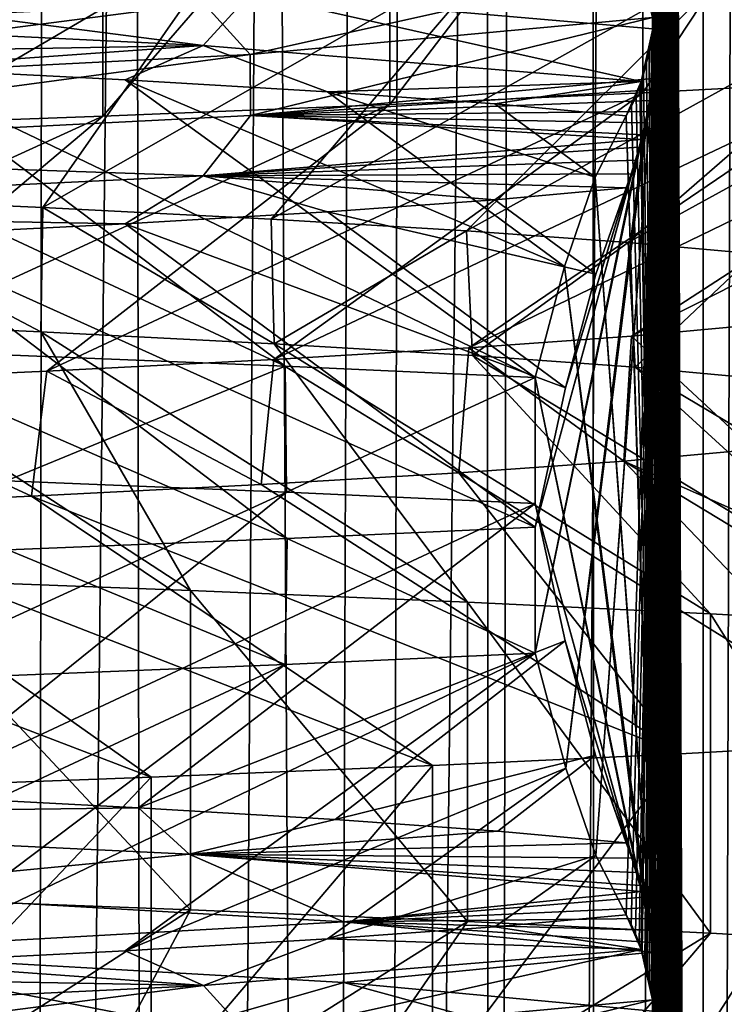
# Model space of a CAD drawing. Header units: millimetres. Extents: x -39 to 39, y -2 to 145.
# Tile 451 of 656: x 11.56 to 12.99, y 50.02 to 52.02. Entities that reach past the tile are written whole.
import ezdxf

# ---------------------------------------------------------------- set-up
doc = ezdxf.new("R2010")
doc.units = ezdxf.units.MM
doc.header["$LTSCALE"] = 65.185185
for name, color, linetype in [('12', 7, 'CONTINUOUS'), ('16', 7, 'CONTINUOUS'), ('160', 7, 'CONTINUOUS'), ('161', 7, 'CONTINUOUS'), ('179', 7, 'CONTINUOUS'), ('460', 7, 'CONTINUOUS'), ('49', 7, 'CONTINUOUS'), ('528', 7, 'CONTINUOUS'), ('529', 7, 'CONTINUOUS'), ('53', 7, 'CONTINUOUS'), ('619', 7, 'CONTINUOUS'), ('620', 7, 'CONTINUOUS'), ('621', 7, 'CONTINUOUS'), ('622', 7, 'CONTINUOUS'), ('75', 7, 'CONTINUOUS'), ('83', 7, 'CONTINUOUS')]:
    doc.layers.add(name, color=color, linetype=linetype)

msp = doc.modelspace()

# ---------------------------------------------------------------- linework, layer by layer
at = {"layer": '12', "color": 7, "linetype": 'Continuous'}
for points in [[(11.6881, 121, 12.475), (10.8427, 121, 13.2165), (11.4562, 38.299, 12.2963), (11.6881, 121, 12.475)], [(11.216, 38.2987, -12.5158), (11.6796, 121, -12.483), (11.5869, 38.299, -12.1732), (11.216, 38.2987, -12.5158)], [(11.8202, 38.299, 11.9468), (11.6881, 121, 12.475), (11.4562, 38.299, 12.2963), (11.8202, 38.299, 11.9468)], [(11.6796, 121, -12.483), (12.475, 121, -11.6881), (11.5869, 38.299, -12.1732), (11.6796, 121, -12.483)], [(11.5869, 38.299, -12.1732), (12.475, 121, -11.6881), (11.9473, 38.299, -11.8197), (11.5869, 38.299, -12.1732)], [(12.483, 121, 11.6796), (11.6881, 121, 12.475), (12.1735, 38.299, 11.5866), (12.483, 121, 11.6796)], [(12.1735, 38.299, 11.5866), (11.6881, 121, 12.475), (11.8202, 38.299, 11.9468), (12.1735, 38.299, 11.5866)], [(11.9473, 38.299, -11.8197), (12.475, 121, -11.6881), (12.297, 38.299, -11.4554), (11.9473, 38.299, -11.8197)], [(12.5158, 38.2987, 11.216), (12.483, 121, 11.6796), (12.1735, 38.299, 11.5866), (12.5158, 38.2987, 11.216)], [(12.475, 121, -11.6881), (13.2165, 121, -10.8427), (12.297, 38.299, -11.4554), (12.475, 121, -11.6881)], [(12.297, 38.299, -11.4554), (13.2165, 121, -10.8427), (12.6355, 38.299, -11.0809), (12.297, 38.299, -11.4554)], [(12.6355, 38.299, -11.0809), (13.2165, 121, -10.8427), (12.9627, 38.299, -10.6964), (12.6355, 38.299, -11.0809)], [(12.9627, 38.299, -10.6964), (13.2165, 121, -10.8427), (13.2781, 38.299, -10.3022), (12.9627, 38.299, -10.6964)]]:
    msp.add_3dface(points, dxfattribs=at)
at = {"layer": '16', "color": 7, "linetype": 'Continuous'}
for points in [[(11.6013, 51.3847, -6.7059), (11.0756, 51.6612, -7.5426), (11.0597, 51.4088, -7.5659), (11.6013, 51.3847, -6.7059)], [(11.605, 51.6376, -6.6996), (11.0756, 51.6612, -7.5426), (11.6013, 51.3847, -6.7059), (11.605, 51.6376, -6.6996)], [(12.0762, 51.3605, -5.8074), (11.605, 51.6376, -6.6996), (11.6013, 51.3847, -6.7059), (12.0762, 51.3605, -5.8074)], [(12.0698, 51.6139, -5.8207), (11.605, 51.6376, -6.6996), (12.0762, 51.3605, -5.8074), (12.0698, 51.6139, -5.8207)], [(12.4677, 51.5903, -4.9109), (12.0698, 51.6139, -5.8207), (12.0762, 51.3605, -5.8074), (12.4677, 51.5903, -4.9109)], [(12.48, 51.3365, -4.8794), (12.4677, 51.5903, -4.9109), (12.0762, 51.3605, -5.8074), (12.48, 51.3365, -4.8794)], [(12.7969, 51.5668, -3.9747), (12.4677, 51.5903, -4.9109), (12.48, 51.3365, -4.8794), (12.7969, 51.5668, -3.9747)], [(12.8116, 51.3125, -3.9272), (12.7969, 51.5668, -3.9747), (12.48, 51.3365, -4.8794), (12.8116, 51.3125, -3.9272)], [(13.056, 51.5432, -3.0166), (12.7969, 51.5668, -3.9747), (12.8116, 51.3125, -3.9272), (13.056, 51.5432, -3.0166)], [(13.0687, 51.2888, -2.9613), (13.056, 51.5432, -3.0166), (12.8116, 51.3125, -3.9272), (13.0687, 51.2888, -2.9613)], [(12.804, 51.3756, 3.9519), (13.0647, 51.3995, 2.9787), (13.0526, 51.1452, 3.0313), (12.804, 51.3756, 3.9519)], [(12.4727, 51.3518, 4.8982), (12.804, 51.3756, 3.9519), (12.788, 51.1213, 4.0035), (12.4727, 51.3518, 4.8982)], [(12.788, 51.1213, 4.0035), (12.804, 51.3756, 3.9519), (13.0526, 51.1452, 3.0313), (12.788, 51.1213, 4.0035)], [(12.0752, 51.3282, 5.8095), (12.4727, 51.3518, 4.8982), (12.4525, 51.0974, 4.9492), (12.0752, 51.3282, 5.8095)], [(12.4525, 51.0974, 4.9492), (12.4727, 51.3518, 4.8982), (12.788, 51.1213, 4.0035), (12.4525, 51.0974, 4.9492)], [(11.6131, 51.3046, 6.6855), (12.0752, 51.3282, 5.8095), (12.0498, 51.0737, 5.862), (11.6131, 51.3046, 6.6855)], [(12.0498, 51.0737, 5.862), (12.0752, 51.3282, 5.8095), (12.4525, 51.0974, 4.9492), (12.0498, 51.0737, 5.862)], [(11.0825, 51.2809, 7.5325), (11.6131, 51.3046, 6.6855), (11.5821, 51.0501, 6.7391), (11.0825, 51.2809, 7.5325)], [(11.5821, 51.0501, 6.7391), (11.6131, 51.3046, 6.6855), (12.0498, 51.0737, 5.862), (11.5821, 51.0501, 6.7391)], [(11.0495, 51.0265, 7.5808), (11.0825, 51.2809, 7.5325), (11.5821, 51.0501, 6.7391), (11.0495, 51.0265, 7.5808)]]:
    msp.add_3dface(points, dxfattribs=at)
at = {"layer": '160', "color": 7, "linetype": 'Continuous'}
for points in [[(11.6013, 51.3847, -6.7059), (11.0597, 51.4088, -7.5659), (11.9057, 50.8579, -8.011), (11.6013, 51.3847, -6.7059)], [(11.9057, 50.8579, -8.011), (11.0597, 51.4088, -7.5659), (11.275, 50.8817, -8.8767), (11.9057, 50.8579, -8.011)], [(12.0762, 51.3605, -5.8074), (11.6013, 51.3847, -6.7059), (12.4701, 50.8341, -7.1007), (12.0762, 51.3605, -5.8074)], [(12.4701, 50.8341, -7.1007), (11.6013, 51.3847, -6.7059), (11.9057, 50.8579, -8.011), (12.4701, 50.8341, -7.1007)], [(12.48, 51.3365, -4.8794), (12.0762, 51.3605, -5.8074), (12.965, 50.8104, -6.1508), (12.48, 51.3365, -4.8794)], [(12.965, 50.8104, -6.1508), (12.0762, 51.3605, -5.8074), (12.4701, 50.8341, -7.1007), (12.965, 50.8104, -6.1508)], [(12.8116, 51.3125, -3.9272), (12.48, 51.3365, -4.8794), (13.3876, 50.7866, -5.1666), (12.8116, 51.3125, -3.9272)], [(13.3876, 50.7866, -5.1666), (12.48, 51.3365, -4.8794), (12.965, 50.8104, -6.1508), (13.3876, 50.7866, -5.1666)], [(13.0687, 51.2888, -2.9613), (12.8116, 51.3125, -3.9272), (13.7357, 50.7629, -4.1537), (13.0687, 51.2888, -2.9613)], [(13.7357, 50.7629, -4.1537), (12.8116, 51.3125, -3.9272), (13.3876, 50.7866, -5.1666), (13.7357, 50.7629, -4.1537)], [(12.788, 51.1213, 4.0035), (13.0526, 51.1452, 3.0313), (13.9755, 50.5965, 3.2568), (12.788, 51.1213, 4.0035)], [(12.4525, 51.0974, 4.9492), (12.788, 51.1213, 4.0035), (13.3356, 50.549, 5.2996), (12.4525, 51.0974, 4.9492)], [(13.3356, 50.549, 5.2996), (12.788, 51.1213, 4.0035), (13.6937, 50.5727, 4.2901), (13.3356, 50.549, 5.2996)], [(13.6937, 50.5727, 4.2901), (12.788, 51.1213, 4.0035), (13.9755, 50.5965, 3.2568), (13.6937, 50.5727, 4.2901)], [(12.0498, 51.0737, 5.862), (12.4525, 51.0974, 4.9492), (12.9031, 50.5252, 6.2795), (12.0498, 51.0737, 5.862)], [(12.9031, 50.5252, 6.2795), (12.4525, 51.0974, 4.9492), (13.3356, 50.549, 5.2996), (12.9031, 50.5252, 6.2795)], [(11.5821, 51.0501, 6.7391), (12.0498, 51.0737, 5.862), (12.9031, 50.5252, 6.2795), (11.5821, 51.0501, 6.7391)], [(11.0495, 51.0265, 7.5808), (11.5821, 51.0501, 6.7391), (12.3988, 50.5014, 7.2244), (11.0495, 51.0265, 7.5808)], [(12.3988, 50.5014, 7.2244), (11.5821, 51.0501, 6.7391), (12.9031, 50.5252, 6.2795), (12.3988, 50.5014, 7.2244)], [(10.4551, 51.0028, 8.3816), (11.0495, 51.0265, 7.5808), (11.8254, 50.4777, 8.1291), (10.4551, 51.0028, 8.3816)], [(11.8254, 50.4777, 8.1291), (11.0495, 51.0265, 7.5808), (12.3988, 50.5014, 7.2244), (11.8254, 50.4777, 8.1291)], [(11.1861, 50.4539, 8.9885), (10.4551, 51.0028, 8.3816), (11.8254, 50.4777, 8.1291), (11.1861, 50.4539, 8.9885)]]:
    msp.add_3dface(points, dxfattribs=at)
at = {"layer": '161', "color": 7, "linetype": 'Continuous'}
for points in [[(11.0756, 51.6612, -7.5426), (12.0006, 52.2041, -7.8682), (11.3803, 52.2279, -8.7414), (11.0756, 51.6612, -7.5426)], [(11.0756, 51.6612, -7.5426), (11.605, 51.6376, -6.6996), (12.0006, 52.2041, -7.8682), (11.0756, 51.6612, -7.5426)], [(11.605, 51.6376, -6.6996), (12.554, 52.1803, -6.9512), (12.0006, 52.2041, -7.8682), (11.605, 51.6376, -6.6996)], [(11.605, 51.6376, -6.6996), (12.0698, 51.6139, -5.8207), (12.554, 52.1803, -6.9512), (11.605, 51.6376, -6.6996)], [(12.0698, 51.6139, -5.8207), (13.0375, 52.1566, -5.9954), (12.554, 52.1803, -6.9512), (12.0698, 51.6139, -5.8207)], [(12.0698, 51.6139, -5.8207), (12.4677, 51.5903, -4.9109), (13.0375, 52.1566, -5.9954), (12.0698, 51.6139, -5.8207)], [(12.4677, 51.5903, -4.9109), (13.4484, 52.1328, -5.0063), (13.0375, 52.1566, -5.9954), (12.4677, 51.5903, -4.9109)], [(12.4677, 51.5903, -4.9109), (12.7969, 51.5668, -3.9747), (13.4484, 52.1328, -5.0063), (12.4677, 51.5903, -4.9109)], [(12.7969, 51.5668, -3.9747), (13.7843, 52.1091, -3.9893), (13.4484, 52.1328, -5.0063), (12.7969, 51.5668, -3.9747)], [(12.7969, 51.5668, -3.9747), (13.056, 51.5432, -3.0166), (13.7843, 52.1091, -3.9893), (12.7969, 51.5668, -3.9747)], [(13.0647, 51.3995, 2.9787), (12.804, 51.3756, 3.9519), (13.9356, 51.9427, 3.4235), (13.0647, 51.3995, 2.9787)], [(12.804, 51.3756, 3.9519), (13.6415, 51.9189, 4.4534), (13.9356, 51.9427, 3.4235), (12.804, 51.3756, 3.9519)], [(12.804, 51.3756, 3.9519), (12.4727, 51.3518, 4.8982), (13.6415, 51.9189, 4.4534), (12.804, 51.3756, 3.9519)], [(12.4727, 51.3518, 4.8982), (13.2713, 51.8952, 5.4585), (13.6415, 51.9189, 4.4534), (12.4727, 51.3518, 4.8982)], [(12.4727, 51.3518, 4.8982), (12.0752, 51.3282, 5.8095), (13.2713, 51.8952, 5.4585), (12.4727, 51.3518, 4.8982)], [(12.0752, 51.3282, 5.8095), (12.8272, 51.8714, 6.4332), (13.2713, 51.8952, 5.4585), (12.0752, 51.3282, 5.8095)], [(12.0752, 51.3282, 5.8095), (11.6131, 51.3046, 6.6855), (12.8272, 51.8714, 6.4332), (12.0752, 51.3282, 5.8095)], [(11.6131, 51.3046, 6.6855), (12.3116, 51.8476, 7.372), (12.8272, 51.8714, 6.4332), (11.6131, 51.3046, 6.6855)], [(11.6131, 51.3046, 6.6855), (11.0825, 51.2809, 7.5325), (12.3116, 51.8476, 7.372), (11.6131, 51.3046, 6.6855)], [(11.0825, 51.2809, 7.5325), (11.7275, 51.8239, 8.2698), (12.3116, 51.8476, 7.372), (11.0825, 51.2809, 7.5325)], [(11.0825, 51.2809, 7.5325), (10.4862, 51.257, 8.3427), (11.7275, 51.8239, 8.2698), (11.0825, 51.2809, 7.5325)], [(10.4862, 51.257, 8.3427), (11.078, 51.8001, 9.1215), (11.7275, 51.8239, 8.2698), (10.4862, 51.257, 8.3427)], [(11.0597, 49.6619, -7.5659), (11.9057, 50.2079, -8.011), (11.275, 50.2317, -8.8767), (11.0597, 49.6619, -7.5659)], [(11.0597, 49.6619, -7.5659), (11.6013, 49.6377, -6.7059), (11.9057, 50.2079, -8.011), (11.0597, 49.6619, -7.5659)], [(11.6013, 49.6377, -6.7059), (12.4701, 50.1841, -7.1007), (11.9057, 50.2079, -8.011), (11.6013, 49.6377, -6.7059)], [(11.6013, 49.6377, -6.7059), (12.0762, 49.6136, -5.8074), (12.4701, 50.1841, -7.1007), (11.6013, 49.6377, -6.7059)], [(12.0762, 49.6136, -5.8074), (12.965, 50.1604, -6.1508), (12.4701, 50.1841, -7.1007), (12.0762, 49.6136, -5.8074)], [(12.0762, 49.6136, -5.8074), (12.48, 49.5895, -4.8794), (12.965, 50.1604, -6.1508), (12.0762, 49.6136, -5.8074)], [(12.48, 49.5895, -4.8794), (13.3876, 50.1366, -5.1666), (12.965, 50.1604, -6.1508), (12.48, 49.5895, -4.8794)], [(12.48, 49.5895, -4.8794), (12.8116, 49.5656, -3.9272), (13.3876, 50.1366, -5.1666), (12.48, 49.5895, -4.8794)], [(12.8116, 49.5656, -3.9272), (13.7357, 50.1129, -4.1537), (13.3876, 50.1366, -5.1666), (12.8116, 49.5656, -3.9272)], [(12.8116, 49.5656, -3.9272), (13.0687, 49.5418, -2.9613), (13.7357, 50.1129, -4.1537), (12.8116, 49.5656, -3.9272)]]:
    msp.add_3dface(points, dxfattribs=at)
at = {"layer": '179', "color": 7, "linetype": 'Continuous'}
for points in [[(12.8272, 52.5214, 6.4332), (13.2713, 52.5452, 5.4585), (12.8272, 51.8714, 6.4332), (12.8272, 52.5214, 6.4332)], [(12.8272, 51.8714, 6.4332), (13.2713, 52.5452, 5.4585), (13.2713, 51.8952, 5.4585), (12.8272, 51.8714, 6.4332)], [(12.3116, 52.4976, 7.372), (12.8272, 52.5214, 6.4332), (12.3116, 51.8476, 7.372), (12.3116, 52.4976, 7.372)], [(12.3116, 51.8476, 7.372), (12.8272, 52.5214, 6.4332), (12.8272, 51.8714, 6.4332), (12.3116, 51.8476, 7.372)], [(11.7275, 52.4739, 8.2698), (12.3116, 52.4976, 7.372), (11.7275, 51.8239, 8.2698), (11.7275, 52.4739, 8.2698)], [(11.7275, 51.8239, 8.2698), (12.3116, 52.4976, 7.372), (12.3116, 51.8476, 7.372), (11.7275, 51.8239, 8.2698)], [(11.078, 52.4501, 9.1215), (11.7275, 52.4739, 8.2698), (11.078, 51.8001, 9.1215), (11.078, 52.4501, 9.1215)], [(11.078, 51.8001, 9.1215), (11.7275, 52.4739, 8.2698), (11.7275, 51.8239, 8.2698), (11.078, 51.8001, 9.1215)], [(11.9057, 50.8579, -8.011), (11.275, 50.8817, -8.8767), (11.9057, 50.2079, -8.011), (11.9057, 50.8579, -8.011)], [(11.9057, 50.2079, -8.011), (11.275, 50.8817, -8.8767), (11.275, 50.2317, -8.8767), (11.9057, 50.2079, -8.011)], [(12.4701, 50.8341, -7.1007), (11.9057, 50.8579, -8.011), (12.4701, 50.1841, -7.1007), (12.4701, 50.8341, -7.1007)], [(12.4701, 50.1841, -7.1007), (11.9057, 50.8579, -8.011), (11.9057, 50.2079, -8.011), (12.4701, 50.1841, -7.1007)], [(12.965, 50.8104, -6.1508), (12.4701, 50.8341, -7.1007), (12.965, 50.1604, -6.1508), (12.965, 50.8104, -6.1508)], [(12.965, 50.1604, -6.1508), (12.4701, 50.8341, -7.1007), (12.4701, 50.1841, -7.1007), (12.965, 50.1604, -6.1508)], [(13.3876, 50.7866, -5.1666), (12.965, 50.8104, -6.1508), (13.3876, 50.1366, -5.1666), (13.3876, 50.7866, -5.1666)], [(13.3876, 50.1366, -5.1666), (12.965, 50.8104, -6.1508), (12.965, 50.1604, -6.1508), (13.3876, 50.1366, -5.1666)], [(12.9031, 50.5252, 6.2795), (13.3356, 50.549, 5.2996), (12.9031, 49.8752, 6.2795), (12.9031, 50.5252, 6.2795)], [(12.9031, 49.8752, 6.2795), (13.3356, 50.549, 5.2996), (13.3356, 49.899, 5.2996), (12.9031, 49.8752, 6.2795)], [(12.3988, 50.5014, 7.2244), (12.9031, 50.5252, 6.2795), (12.3988, 49.8514, 7.2244), (12.3988, 50.5014, 7.2244)], [(12.3988, 49.8514, 7.2244), (12.9031, 50.5252, 6.2795), (12.9031, 49.8752, 6.2795), (12.3988, 49.8514, 7.2244)], [(11.8254, 50.4777, 8.1291), (12.3988, 50.5014, 7.2244), (11.8254, 49.8277, 8.1291), (11.8254, 50.4777, 8.1291)], [(11.8254, 49.8277, 8.1291), (12.3988, 50.5014, 7.2244), (12.3988, 49.8514, 7.2244), (11.8254, 49.8277, 8.1291)], [(11.1861, 50.4539, 8.9885), (11.8254, 50.4777, 8.1291), (11.1861, 49.8039, 8.9885), (11.1861, 50.4539, 8.9885)], [(11.1861, 49.8039, 8.9885), (11.8254, 50.4777, 8.1291), (11.8254, 49.8277, 8.1291), (11.1861, 49.8039, 8.9885)]]:
    msp.add_3dface(points, dxfattribs=at)
at = {"layer": '460', "linetype": 'Continuous'}
for points in [[(12.0987, 51.3146, -7.4339), (11.5309, 51.0812, -8.2873), (11.5255, 51.3378, -8.2948), (12.0987, 51.3146, -7.4339)], [(12.1014, 51.0581, -7.4295), (11.5309, 51.0812, -8.2873), (12.0987, 51.3146, -7.4339), (12.1014, 51.0581, -7.4295)], [(12.6076, 51.2914, -6.5337), (12.1014, 51.0581, -7.4295), (12.0987, 51.3146, -7.4339), (12.6076, 51.2914, -6.5337)], [(12.6076, 51.035, -6.5337), (12.1014, 51.0581, -7.4295), (12.6076, 51.2914, -6.5337), (12.6076, 51.035, -6.5337)], [(12.6076, 50.7306, 6.5337), (12.6076, 50.987, 6.5337), (12.1024, 50.964, 7.4277), (12.6076, 50.7306, 6.5337)], [(11.5338, 50.941, 8.2832), (12.0987, 50.7074, 7.4338), (12.1024, 50.964, 7.4277), (11.5338, 50.941, 8.2832)], [(12.0987, 50.7074, 7.4338), (12.6076, 50.7306, 6.5337), (12.1024, 50.964, 7.4277), (12.0987, 50.7074, 7.4338)], [(11.5223, 50.6841, 8.2992), (12.0987, 50.7074, 7.4338), (11.5338, 50.941, 8.2832), (11.5223, 50.6841, 8.2992)]]:
    msp.add_3dface(points, dxfattribs=at)
at = {"layer": '49', "color": 7, "linetype": 'Continuous'}
msp.add_3dface([(11.0473, 121, -13.4658), (11.9001, 121, -12.7184), (11.4143, 38.2987, -12.7276), (11.0473, 121, -13.4658)], dxfattribs=at)
at = {"layer": '528', "linetype": 'Continuous'}
for points in [[(12.8442, 48.0424, 2.0183), (12.95, 67), (12.8401, 48.0654, 2.0979), (12.8442, 48.0424, 2.0183)], [(12.8401, 48.0654, 2.0979), (12.95, 67), (12.8503, 49.9766, 1.9023), (12.8401, 48.0654, 2.0979)], [(12.8442, 50.0424, 2.0183), (12.95, 67), (12.8401, 50.0654, 2.0979), (12.8442, 50.0424, 2.0183)], [(12.8401, 50.0654, 2.0979), (12.95, 67), (12.8503, 51.9766, 1.9023), (12.8401, 50.0654, 2.0979)], [(12.8475, 38.0187, 1.9567), (12.95, 67), (12.8436, 38.046, 2.0295), (12.8475, 38.0187, 1.9567)], [(12.8436, 38.046, 2.0295), (12.95, 67), (12.8503, 39.9766, 1.9023), (12.8436, 38.046, 2.0295)], [(12.8474, 44.0192, 1.958), (12.95, 67), (12.8438, 44.0451, 2.0267), (12.8474, 44.0192, 1.958)], [(12.8438, 44.0451, 2.0267), (12.95, 67), (12.8503, 45.9766, 1.9023), (12.8438, 44.0451, 2.0267)], [(12.8467, 40.0248, 1.9707), (12.95, 67), (12.8442, 40.0424, 2.0183), (12.8467, 40.0248, 1.9707)], [(12.8442, 40.0424, 2.0183), (12.95, 67), (12.8503, 41.9766, 1.9023), (12.8442, 40.0424, 2.0183)], [(12.8467, 42.0248, 1.9707), (12.95, 67), (12.8442, 42.0424, 2.0183), (12.8467, 42.0248, 1.9707)], [(12.8442, 42.0424, 2.0183), (12.95, 67), (12.8501, 43.9849, 1.907), (12.8442, 42.0424, 2.0183)], [(12.8467, 46.0248, 1.9707), (12.95, 67), (12.8442, 46.0424, 2.0183), (12.8467, 46.0248, 1.9707)], [(12.8442, 46.0424, 2.0183), (12.95, 67), (12.8503, 47.9766, 1.9023), (12.8442, 46.0424, 2.0183)], [(12.8467, 48.0248, 1.9707), (12.95, 67), (12.8442, 48.0424, 2.0183), (12.8467, 48.0248, 1.9707)], [(12.8467, 50.0248, 1.9707), (12.95, 67), (12.8442, 50.0424, 2.0183), (12.8467, 50.0248, 1.9707)], [(12.8478, 40.0153, 1.9499), (12.95, 67), (12.8467, 40.0248, 1.9707), (12.8478, 40.0153, 1.9499)], [(12.8478, 42.0153, 1.9499), (12.95, 67), (12.8467, 42.0248, 1.9707), (12.8478, 42.0153, 1.9499)], [(12.8478, 46.0153, 1.9499), (12.95, 67), (12.8467, 46.0248, 1.9707), (12.8478, 46.0153, 1.9499)], [(12.8478, 48.0153, 1.9499), (12.95, 67), (12.8467, 48.0248, 1.9707), (12.8478, 48.0153, 1.9499)], [(12.8478, 50.0153, 1.9499), (12.95, 67), (12.8467, 50.0248, 1.9707), (12.8478, 50.0153, 1.9499)], [(12.8478, 52.0153, 1.9499), (12.95, 67), (12.8467, 52.0248, 1.9707), (12.8478, 52.0153, 1.9499)], [(12.8501, 43.9849, 1.907), (12.95, 67), (12.8474, 44.0192, 1.958), (12.8501, 43.9849, 1.907)], [(12.95, 38), (12.95, 67), (12.8475, 38.0187, 1.9567), (12.95, 38)], [(12.8503, 39.9766, 1.9023), (12.95, 67), (12.8478, 40.0153, 1.9499), (12.8503, 39.9766, 1.9023)], [(12.8503, 41.9766, 1.9023), (12.95, 67), (12.8478, 42.0153, 1.9499), (12.8503, 41.9766, 1.9023)], [(12.8503, 45.9766, 1.9023), (12.95, 67), (12.8478, 46.0153, 1.9499), (12.8503, 45.9766, 1.9023)], [(12.8503, 47.9766, 1.9023), (12.95, 67), (12.8478, 48.0153, 1.9499), (12.8503, 47.9766, 1.9023)], [(12.8503, 49.9766, 1.9023), (12.95, 67), (12.8478, 50.0153, 1.9499), (12.8503, 49.9766, 1.9023)], [(12.8503, 51.9766, 1.9023), (12.95, 67), (12.8478, 52.0153, 1.9499), (12.8503, 51.9766, 1.9023)], [(12.8194, 50.1403, 2.4914), (12.8238, 50.1273, 2.4074), (12.8503, 51.9766, 1.9023), (12.8194, 50.1403, 2.4914)], [(12.8495, 51.9313, 1.9186), (12.8194, 50.1403, 2.4914), (12.8503, 51.9766, 1.9023), (12.8495, 51.9313, 1.9186)], [(12.8238, 50.1273, 2.4074), (12.8255, 50.1219, 2.3749), (12.8503, 51.9766, 1.9023), (12.8238, 50.1273, 2.4074)], [(12.8255, 50.1219, 2.3749), (12.8308, 50.1041, 2.2745), (12.8503, 51.9766, 1.9023), (12.8255, 50.1219, 2.3749)], [(12.8308, 50.1041, 2.2745), (12.8355, 50.0857, 2.184), (12.8503, 51.9766, 1.9023), (12.8308, 50.1041, 2.2745)], [(12.8355, 50.0857, 2.184), (12.8401, 50.0654, 2.0979), (12.8503, 51.9766, 1.9023), (12.8355, 50.0857, 2.184)], [(12.7315, 50.3186, 4.1684), (12.7927, 50.1975, 3.001), (12.8495, 51.9313, 1.9186), (12.7315, 50.3186, 4.1684)], [(12.8467, 51.9004, 1.9703), (12.7315, 50.3186, 4.1684), (12.8495, 51.9313, 1.9186), (12.8467, 51.9004, 1.9703)], [(12.7927, 50.1975, 3.001), (12.8034, 50.1788, 2.798), (12.8495, 51.9313, 1.9186), (12.7927, 50.1975, 3.001)], [(12.8034, 50.1788, 2.798), (12.8122, 50.1593, 2.6303), (12.8495, 51.9313, 1.9186), (12.8034, 50.1788, 2.798)], [(12.8122, 50.1593, 2.6303), (12.8194, 50.1403, 2.4914), (12.8495, 51.9313, 1.9186), (12.8122, 50.1593, 2.6303)], [(12.6698, 50.4963, 5.346), (12.7315, 50.3186, 4.1684), (12.8467, 51.9004, 1.9703), (12.6698, 50.4963, 5.346)], [(12.8438, 51.8776, 2.0257), (12.6698, 50.4963, 5.346), (12.8467, 51.9004, 1.9703), (12.8438, 51.8776, 2.0257)], [(12.8404, 51.8554, 2.0917), (12.6698, 50.4963, 5.346), (12.8438, 51.8776, 2.0257), (12.8404, 51.8554, 2.0917)], [(12.8364, 51.8332, 2.1685), (12.6698, 50.4963, 5.346), (12.8404, 51.8554, 2.0917), (12.8364, 51.8332, 2.1685)], [(12.8316, 51.8101, 2.2583), (12.6698, 50.4963, 5.346), (12.8364, 51.8332, 2.1685), (12.8316, 51.8101, 2.2583)], [(12.6076, 50.7306, 6.5337), (12.6698, 50.4963, 5.346), (12.8316, 51.8101, 2.2583), (12.6076, 50.7306, 6.5337)], [(12.8261, 51.786, 2.3635), (12.6076, 50.7306, 6.5337), (12.8316, 51.8101, 2.2583), (12.8261, 51.786, 2.3635)], [(12.8237, 51.7762, 2.409), (12.6076, 50.7306, 6.5337), (12.8261, 51.786, 2.3635), (12.8237, 51.7762, 2.409)], [(12.8197, 51.7607, 2.4856), (12.6076, 50.7306, 6.5337), (12.8237, 51.7762, 2.409), (12.8197, 51.7607, 2.4856)], [(12.6076, 50.987, 6.5337), (12.6076, 50.7306, 6.5337), (12.8197, 51.7607, 2.4856), (12.6076, 50.987, 6.5337)], [(12.8123, 51.7342, 2.628), (12.6076, 50.987, 6.5337), (12.8197, 51.7607, 2.4856), (12.8123, 51.7342, 2.628)], [(12.6697, 51.2705, 5.3484), (12.6076, 50.987, 6.5337), (12.8123, 51.7342, 2.628), (12.6697, 51.2705, 5.3484)], [(12.8034, 51.7063, 2.7974), (12.6697, 51.2705, 5.3484), (12.8123, 51.7342, 2.628), (12.8034, 51.7063, 2.7974)], [(12.7314, 51.502, 4.1702), (12.6697, 51.2705, 5.3484), (12.8034, 51.7063, 2.7974), (12.7314, 51.502, 4.1702)], [(12.7927, 51.6778, 3.001), (12.7314, 51.502, 4.1702), (12.8034, 51.7063, 2.7974), (12.7927, 51.6778, 3.001)]]:
    msp.add_3dface(points, dxfattribs=at)
at = {"layer": '529', "linetype": 'Continuous'}
for points in [[(12.8452, 67, -2.0005), (12.95, 67), (12.95, 38), (12.8452, 67, -2.0005)], [(12.8452, 67, -2.0005), (12.95, 38), (12.85, 64.0799, -1.9079), (12.8452, 67, -2.0005)], [(12.85, 64.0799, -1.9079), (12.95, 38), (12.8499, 64.0335, -1.9103), (12.85, 64.0799, -1.9079)], [(12.8499, 64.0335, -1.9103), (12.95, 38), (12.8473, 64.0017, -1.9603), (12.8499, 64.0335, -1.9103)], [(12.8473, 64.0017, -1.9603), (12.95, 38), (12.844, 63.9781, -2.023), (12.8473, 64.0017, -1.9603)], [(12.844, 63.9781, -2.023), (12.95, 38), (12.8501, 62.0769, -1.9058), (12.844, 63.9781, -2.023)], [(12.8501, 62.0769, -1.9058), (12.95, 38), (12.8497, 62.0307, -1.913), (12.8501, 62.0769, -1.9058)], [(12.8497, 62.0307, -1.913), (12.95, 38), (12.8471, 62, -1.9643), (12.8497, 62.0307, -1.913)], [(12.8471, 62, -1.9643), (12.95, 38), (12.8437, 61.9765, -2.0279), (12.8471, 62, -1.9643)], [(12.8437, 61.9765, -2.0279), (12.95, 38), (12.85, 60.0799, -1.9079), (12.8437, 61.9765, -2.0279)], [(12.85, 60.0799, -1.9079), (12.95, 38), (12.8499, 60.0335, -1.9103), (12.85, 60.0799, -1.9079)], [(12.8499, 60.0335, -1.9103), (12.95, 38), (12.8473, 60.0017, -1.9603), (12.8499, 60.0335, -1.9103)], [(12.8473, 60.0017, -1.9603), (12.95, 38), (12.844, 59.978, -2.023), (12.8473, 60.0017, -1.9603)], [(12.844, 59.978, -2.023), (12.95, 38), (12.85, 58.0799, -1.9079), (12.844, 59.978, -2.023)], [(12.85, 58.0799, -1.9079), (12.95, 38), (12.8499, 58.0335, -1.9103), (12.85, 58.0799, -1.9079)], [(12.8499, 58.0335, -1.9103), (12.95, 38), (12.8473, 58.0017, -1.9603), (12.8499, 58.0335, -1.9103)], [(12.8473, 58.0017, -1.9603), (12.95, 38), (12.844, 57.9781, -2.023), (12.8473, 58.0017, -1.9603)], [(12.844, 57.9781, -2.023), (12.95, 38), (12.8503, 56.0703, -1.9018), (12.844, 57.9781, -2.023)], [(12.8503, 56.0703, -1.9018), (12.95, 38), (12.8493, 56.0241, -1.9209), (12.8503, 56.0703, -1.9018)], [(12.8493, 56.0241, -1.9209), (12.95, 38), (12.8467, 55.9969, -1.9713), (12.8493, 56.0241, -1.9209)], [(12.8467, 55.9969, -1.9713), (12.95, 38), (12.8425, 55.9695, -2.0508), (12.8467, 55.9969, -1.9713)], [(12.8425, 55.9695, -2.0508), (12.95, 38), (12.85, 54.0799, -1.9079), (12.8425, 55.9695, -2.0508)], [(12.85, 54.0799, -1.9079), (12.95, 38), (12.8499, 54.0335, -1.9103), (12.85, 54.0799, -1.9079)], [(12.8499, 54.0335, -1.9103), (12.95, 38), (12.8473, 54.0017, -1.9603), (12.8499, 54.0335, -1.9103)], [(12.8473, 54.0017, -1.9603), (12.95, 38), (12.844, 53.9781, -2.023), (12.8473, 54.0017, -1.9603)], [(12.844, 53.9781, -2.023), (12.95, 38), (12.8398, 53.9555, -2.1022), (12.844, 53.9781, -2.023)], [(12.8398, 53.9555, -2.1022), (12.95, 38), (12.85, 52.0799, -1.9079), (12.8398, 53.9555, -2.1022)], [(12.85, 52.0799, -1.9079), (12.95, 38), (12.8499, 52.0335, -1.9103), (12.85, 52.0799, -1.9079)], [(12.8499, 52.0335, -1.9103), (12.95, 38), (12.8473, 52.0017, -1.9603), (12.8499, 52.0335, -1.9103)], [(12.8473, 52.0017, -1.9603), (12.95, 38), (12.844, 51.978, -2.023), (12.8473, 52.0017, -1.9603)], [(12.844, 51.978, -2.023), (12.95, 38), (12.8398, 51.9555, -2.1022), (12.844, 51.978, -2.023)], [(12.8346, 51.9325, -2.2017), (12.8398, 51.9555, -2.1022), (12.85, 50.0799, -1.9079), (12.8346, 51.9325, -2.2017)], [(12.8398, 51.9555, -2.1022), (12.95, 38), (12.85, 50.0799, -1.9079), (12.8398, 51.9555, -2.1022)], [(12.8283, 51.9091, -2.3228), (12.8346, 51.9325, -2.2017), (12.85, 50.0799, -1.9079), (12.8283, 51.9091, -2.3228)], [(12.8237, 51.8943, -2.4099), (12.8283, 51.9091, -2.3228), (12.85, 50.0799, -1.9079), (12.8237, 51.8943, -2.4099)], [(12.8131, 51.8649, -2.613), (12.821, 51.8863, -2.4612), (12.85, 50.0799, -1.9079), (12.8131, 51.8649, -2.613)], [(12.821, 51.8863, -2.4612), (12.8237, 51.8943, -2.4099), (12.85, 50.0799, -1.9079), (12.821, 51.8863, -2.4612)], [(12.8039, 51.8442, -2.7882), (12.8131, 51.8649, -2.613), (12.85, 50.0799, -1.9079), (12.8039, 51.8442, -2.7882)], [(12.7927, 51.8245, -3.001), (12.8039, 51.8442, -2.7882), (12.85, 50.0799, -1.9079), (12.7927, 51.8245, -3.001)], [(12.7298, 51.6994, -4.2023), (12.7927, 51.8245, -3.001), (12.8476, 50.1139, -1.9548), (12.7298, 51.6994, -4.2023)], [(12.8476, 50.1139, -1.9548), (12.7927, 51.8245, -3.001), (12.85, 50.0799, -1.9079), (12.8476, 50.1139, -1.9548)], [(12.6675, 51.5174, -5.3899), (12.7298, 51.6994, -4.2023), (12.8443, 50.1414, -2.0178), (12.6675, 51.5174, -5.3899)], [(12.8443, 50.1414, -2.0178), (12.7298, 51.6994, -4.2023), (12.8468, 50.1215, -1.9701), (12.8443, 50.1414, -2.0178)], [(12.8468, 50.1215, -1.9701), (12.7298, 51.6994, -4.2023), (12.8476, 50.1139, -1.9548), (12.8468, 50.1215, -1.9701)], [(12.6076, 51.2914, -6.5337), (12.6675, 51.5174, -5.3899), (12.8317, 50.2116, -2.2573), (12.6076, 51.2914, -6.5337)], [(12.8317, 50.2116, -2.2573), (12.6675, 51.5174, -5.3899), (12.8361, 50.19, -2.1729), (12.8317, 50.2116, -2.2573)], [(12.8361, 50.19, -2.1729), (12.6675, 51.5174, -5.3899), (12.8404, 50.1667, -2.0922), (12.8361, 50.19, -2.1729)], [(12.8404, 50.1667, -2.0922), (12.6675, 51.5174, -5.3899), (12.8443, 50.1414, -2.0178), (12.8404, 50.1667, -2.0922)], [(12.6076, 51.035, -6.5337), (12.6076, 51.2914, -6.5337), (12.8208, 50.2574, -2.4657), (12.6076, 51.035, -6.5337)], [(12.8208, 50.2574, -2.4657), (12.6076, 51.2914, -6.5337), (12.8239, 50.2453, -2.4066), (12.8208, 50.2574, -2.4657)], [(12.8239, 50.2453, -2.4066), (12.6076, 51.2914, -6.5337), (12.8267, 50.2335, -2.3522), (12.8239, 50.2453, -2.4066)], [(12.8267, 50.2335, -2.3522), (12.6076, 51.2914, -6.5337), (12.8317, 50.2116, -2.2573), (12.8267, 50.2335, -2.3522)], [(12.6688, 50.7552, -5.3653), (12.6076, 51.035, -6.5337), (12.8134, 50.284, -2.6061), (12.6688, 50.7552, -5.3653)], [(12.8134, 50.284, -2.6061), (12.6076, 51.035, -6.5337), (12.8208, 50.2574, -2.4657), (12.8134, 50.284, -2.6061)], [(12.7305, 50.523, -4.1879), (12.6688, 50.7552, -5.3653), (12.8042, 50.3133, -2.7817), (12.7305, 50.523, -4.1879)], [(12.8042, 50.3133, -2.7817), (12.6688, 50.7552, -5.3653), (12.8134, 50.284, -2.6061), (12.8042, 50.3133, -2.7817)], [(12.7927, 50.3442, -3.001), (12.7305, 50.523, -4.1879), (12.8042, 50.3133, -2.7817), (12.7927, 50.3442, -3.001)], [(12.85, 50.0799, -1.9079), (12.95, 38), (12.8499, 50.0335, -1.9103), (12.85, 50.0799, -1.9079)], [(12.8499, 50.0335, -1.9103), (12.95, 38), (12.8473, 50.0017, -1.9603), (12.8499, 50.0335, -1.9103)]]:
    msp.add_3dface(points, dxfattribs=at)
at = {"layer": '53', "color": 7, "linetype": 'Continuous'}
for points in [[(13.4658, 121, 11.0473), (12.7184, 121, 11.9001), (12.7276, 38.2987, 11.4143), (13.4658, 121, 11.0473)], [(13.4658, 121, 11.0473), (12.7276, 38.2987, 11.4143), (13.2928, 38.2988, 10.7509), (13.4658, 121, 11.0473)]]:
    msp.add_3dface(points, dxfattribs=at)
at = {"layer": '619', "linetype": 'Continuous'}
for points in [[(11.9317, 51.9677, -5.2811), (10.4071, 52.0412, -7.8708), (10.539, 52.1479, -7.6059), (11.9317, 51.9677, -5.2811)], [(12.0274, 52.0727, -4.9258), (11.9317, 51.9677, -5.2811), (10.539, 52.1479, -7.6059), (12.0274, 52.0727, -4.9258)], [(12.8238, 52.1273, 2.4074), (11.9322, 52.054, 5.2795), (12.0271, 51.949, 4.9262), (12.8238, 52.1273, 2.4074)], [(12.8467, 52.0248, 1.9707), (12.8238, 52.1273, 2.4074), (12.0271, 51.949, 4.9262), (12.8467, 52.0248, 1.9707)], [(12.8468, 52.1215, -1.9701), (12.8473, 52.0017, -1.9603), (12.0274, 52.0727, -4.9258), (12.8468, 52.1215, -1.9701)], [(12.8468, 52.1215, -1.9701), (12.8476, 52.1139, -1.9548), (12.8473, 52.0017, -1.9603), (12.8468, 52.1215, -1.9701)], [(12.8476, 52.1139, -1.9548), (12.8499, 52.0335, -1.9103), (12.8473, 52.0017, -1.9603), (12.8476, 52.1139, -1.9548)], [(11.9322, 52.054, 5.2795), (10.7447, 52.0756, 7.5639), (10.4077, 51.9805, 7.8695), (11.9322, 52.054, 5.2795)], [(12.8237, 51.8943, -2.4099), (11.9317, 51.9677, -5.2811), (12.0274, 52.0727, -4.9258), (12.8237, 51.8943, -2.4099)], [(12.8473, 52.0017, -1.9603), (12.8237, 51.8943, -2.4099), (12.0274, 52.0727, -4.9258), (12.8473, 52.0017, -1.9603)], [(10.4071, 52.0412, -7.8708), (11.9317, 51.9677, -5.2811), (10.7447, 51.9464, -7.5639), (10.4071, 52.0412, -7.8708)], [(11.9322, 52.054, 5.2795), (10.4077, 51.9805, 7.8695), (10.5386, 51.8737, 7.6063), (11.9322, 52.054, 5.2795)], [(12.0271, 51.949, 4.9262), (11.9322, 52.054, 5.2795), (10.5386, 51.8737, 7.6063), (12.0271, 51.949, 4.9262)], [(12.8467, 52.0248, 1.9707), (12.0271, 51.949, 4.9262), (12.0278, 51.8252, 4.9246), (12.8467, 52.0248, 1.9707)], [(12.8467, 51.9004, 1.9703), (12.8467, 52.0248, 1.9707), (12.0278, 51.8252, 4.9246), (12.8467, 51.9004, 1.9703)], [(12.8467, 51.9004, 1.9703), (12.8478, 52.0153, 1.9499), (12.8467, 52.0248, 1.9707), (12.8467, 51.9004, 1.9703)], [(12.8473, 52.0017, -1.9603), (12.8283, 51.9091, -2.3228), (12.8237, 51.8943, -2.4099), (12.8473, 52.0017, -1.9603)], [(12.8473, 52.0017, -1.9603), (12.8346, 51.9325, -2.2017), (12.8283, 51.9091, -2.3228), (12.8473, 52.0017, -1.9603)], [(12.8473, 52.0017, -1.9603), (12.8398, 51.9555, -2.1022), (12.8346, 51.9325, -2.2017), (12.8473, 52.0017, -1.9603)], [(12.8473, 52.0017, -1.9603), (12.844, 51.978, -2.023), (12.8398, 51.9555, -2.1022), (12.8473, 52.0017, -1.9603)], [(12.8467, 51.9004, 1.9703), (12.8495, 51.9313, 1.9186), (12.8478, 52.0153, 1.9499), (12.8467, 51.9004, 1.9703)], [(12.8495, 51.9313, 1.9186), (12.8503, 51.9766, 1.9023), (12.8478, 52.0153, 1.9499), (12.8495, 51.9313, 1.9186)], [(10.7447, 51.9464, -7.5639), (11.9317, 51.9677, -5.2811), (11.2919, 51.9221, -6.7195), (10.7447, 51.9464, -7.5639)], [(11.2919, 51.9221, -6.7195), (11.9317, 51.9677, -5.2811), (11.773, 51.8977, -5.8358), (11.2919, 51.9221, -6.7195)], [(11.773, 51.8977, -5.8358), (11.9317, 51.9677, -5.2811), (12.185, 51.8733, -4.9178), (11.773, 51.8977, -5.8358)], [(11.9317, 51.9677, -5.2811), (12.8237, 51.8943, -2.4099), (12.185, 51.8733, -4.9178), (11.9317, 51.9677, -5.2811)], [(12.0271, 51.949, 4.9262), (10.5386, 51.8737, 7.6063), (10.5398, 51.75, 7.6048), (12.0271, 51.949, 4.9262)], [(12.0278, 51.8252, 4.9246), (12.0271, 51.949, 4.9262), (10.5398, 51.75, 7.6048), (12.0278, 51.8252, 4.9246)], [(12.8438, 51.8776, 2.0257), (12.8467, 51.9004, 1.9703), (12.0278, 51.8252, 4.9246), (12.8438, 51.8776, 2.0257)], [(12.185, 51.8733, -4.9178), (12.8237, 51.8943, -2.4099), (12.5256, 51.8489, -3.971), (12.185, 51.8733, -4.9178)], [(12.8237, 51.8943, -2.4099), (12.7927, 51.8245, -3.001), (12.5256, 51.8489, -3.971), (12.8237, 51.8943, -2.4099)], [(12.8237, 51.8943, -2.4099), (12.8039, 51.8442, -2.7882), (12.7927, 51.8245, -3.001), (12.8237, 51.8943, -2.4099)], [(12.8237, 51.8943, -2.4099), (12.8131, 51.8649, -2.613), (12.8039, 51.8442, -2.7882), (12.8237, 51.8943, -2.4099)], [(12.8237, 51.8943, -2.4099), (12.821, 51.8863, -2.4612), (12.8131, 51.8649, -2.613), (12.8237, 51.8943, -2.4099)], [(12.8404, 51.8554, 2.0917), (12.8438, 51.8776, 2.0257), (12.0278, 51.8252, 4.9246), (12.8404, 51.8554, 2.0917)], [(12.8364, 51.8332, 2.1685), (12.8404, 51.8554, 2.0917), (12.0278, 51.8252, 4.9246), (12.8364, 51.8332, 2.1685)], [(12.0278, 51.8252, 4.9246), (10.5398, 51.75, 7.6048), (11.9318, 51.7025, 5.2809), (12.0278, 51.8252, 4.9246)], [(12.8237, 51.7762, 2.409), (12.0278, 51.8252, 4.9246), (11.9318, 51.7025, 5.2809), (12.8237, 51.7762, 2.409)], [(12.8316, 51.8101, 2.2583), (12.8364, 51.8332, 2.1685), (12.0278, 51.8252, 4.9246), (12.8316, 51.8101, 2.2583)], [(12.8237, 51.7762, 2.409), (12.8261, 51.786, 2.3635), (12.0278, 51.8252, 4.9246), (12.8237, 51.7762, 2.409)], [(12.8261, 51.786, 2.3635), (12.8316, 51.8101, 2.2583), (12.0278, 51.8252, 4.9246), (12.8261, 51.786, 2.3635)], [(12.8197, 51.7607, 2.4856), (12.8237, 51.7762, 2.409), (11.9318, 51.7025, 5.2809), (12.8197, 51.7607, 2.4856)], [(12.8123, 51.7342, 2.628), (12.8197, 51.7607, 2.4856), (11.9318, 51.7025, 5.2809), (12.8123, 51.7342, 2.628)], [(11.9318, 51.7025, 5.2809), (10.5398, 51.75, 7.6048), (10.4072, 51.629, 7.8707), (11.9318, 51.7025, 5.2809)], [(12.8034, 51.7063, 2.7974), (12.8123, 51.7342, 2.628), (11.9318, 51.7025, 5.2809), (12.8034, 51.7063, 2.7974)], [(11.9318, 51.7025, 5.2809), (10.4072, 51.629, 7.8707), (11.773, 51.6047, 5.8358), (11.9318, 51.7025, 5.2809)], [(12.185, 51.6291, 4.9178), (11.9318, 51.7025, 5.2809), (11.773, 51.6047, 5.8358), (12.185, 51.6291, 4.9178)], [(12.7927, 51.6778, 3.001), (12.8034, 51.7063, 2.7974), (11.9318, 51.7025, 5.2809), (12.7927, 51.6778, 3.001)], [(12.7927, 51.6778, 3.001), (11.9318, 51.7025, 5.2809), (12.5256, 51.6535, 3.971), (12.7927, 51.6778, 3.001)], [(12.5256, 51.6535, 3.971), (11.9318, 51.7025, 5.2809), (12.185, 51.6291, 4.9178), (12.5256, 51.6535, 3.971)], [(11.773, 51.6047, 5.8358), (10.4072, 51.629, 7.8707), (11.2919, 51.5803, 6.7195), (11.773, 51.6047, 5.8358)]]:
    msp.add_3dface(points, dxfattribs=at)
at = {"layer": '620', "linetype": 'Continuous'}
for points in [[(12.0987, 51.3146, -7.4339), (11.5255, 51.3378, -8.2948), (10.7447, 51.9464, -7.5639), (12.0987, 51.3146, -7.4339)], [(12.0987, 51.3146, -7.4339), (10.7447, 51.9464, -7.5639), (11.2919, 51.9221, -6.7195), (12.0987, 51.3146, -7.4339)], [(12.6076, 51.2914, -6.5337), (12.0987, 51.3146, -7.4339), (11.2919, 51.9221, -6.7195), (12.6076, 51.2914, -6.5337)], [(12.6076, 51.2914, -6.5337), (11.2919, 51.9221, -6.7195), (11.773, 51.8977, -5.8358), (12.6076, 51.2914, -6.5337)], [(12.6675, 51.5174, -5.3899), (12.6076, 51.2914, -6.5337), (11.773, 51.8977, -5.8358), (12.6675, 51.5174, -5.3899)], [(12.6675, 51.5174, -5.3899), (11.773, 51.8977, -5.8358), (12.185, 51.8733, -4.9178), (12.6675, 51.5174, -5.3899)], [(12.7298, 51.6994, -4.2023), (12.6675, 51.5174, -5.3899), (12.185, 51.8733, -4.9178), (12.7298, 51.6994, -4.2023)], [(12.7298, 51.6994, -4.2023), (12.185, 51.8733, -4.9178), (12.5256, 51.8489, -3.971), (12.7298, 51.6994, -4.2023)], [(12.7927, 51.8245, -3.001), (12.7298, 51.6994, -4.2023), (12.5256, 51.8489, -3.971), (12.7927, 51.8245, -3.001)], [(12.7314, 51.502, 4.1702), (12.7927, 51.6778, 3.001), (12.5256, 51.6535, 3.971), (12.7314, 51.502, 4.1702)], [(12.7314, 51.502, 4.1702), (12.5256, 51.6535, 3.971), (12.185, 51.6291, 4.9178), (12.7314, 51.502, 4.1702)], [(12.6697, 51.2705, 5.3484), (12.185, 51.6291, 4.9178), (11.773, 51.6047, 5.8358), (12.6697, 51.2705, 5.3484)], [(12.6697, 51.2705, 5.3484), (12.7314, 51.502, 4.1702), (12.185, 51.6291, 4.9178), (12.6697, 51.2705, 5.3484)], [(12.6076, 50.987, 6.5337), (11.773, 51.6047, 5.8358), (11.2919, 51.5803, 6.7195), (12.6076, 50.987, 6.5337)], [(12.6076, 50.987, 6.5337), (12.6697, 51.2705, 5.3484), (11.773, 51.6047, 5.8358), (12.6076, 50.987, 6.5337)], [(12.1024, 50.964, 7.4277), (11.2919, 51.5803, 6.7195), (10.7447, 51.5559, 7.5639), (12.1024, 50.964, 7.4277)], [(12.1024, 50.964, 7.4277), (12.6076, 50.987, 6.5337), (11.2919, 51.5803, 6.7195), (12.1024, 50.964, 7.4277)], [(11.5338, 50.941, 8.2832), (12.1024, 50.964, 7.4277), (10.7447, 51.5559, 7.5639), (11.5338, 50.941, 8.2832)]]:
    msp.add_3dface(points, dxfattribs=at)
at = {"layer": '621', "linetype": 'Continuous'}
for points in [[(11.5309, 51.0812, -8.2873), (12.1014, 51.0581, -7.4295), (10.8028, 50.4636, -7.4805), (11.5309, 51.0812, -8.2873)], [(10.8028, 50.4636, -7.4805), (12.1014, 51.0581, -7.4295), (11.3333, 50.4397, -6.6495), (10.8028, 50.4636, -7.4805)], [(12.1014, 51.0581, -7.4295), (12.6076, 51.035, -6.5337), (11.3333, 50.4397, -6.6495), (12.1014, 51.0581, -7.4295)], [(11.3333, 50.4397, -6.6495), (12.6076, 51.035, -6.5337), (11.7999, 50.4158, -5.7811), (11.3333, 50.4397, -6.6495)], [(12.6076, 51.035, -6.5337), (12.6688, 50.7552, -5.3653), (11.7999, 50.4158, -5.7811), (12.6076, 51.035, -6.5337)], [(11.7999, 50.4158, -5.7811), (12.6688, 50.7552, -5.3653), (12.2002, 50.3919, -4.8801), (11.7999, 50.4158, -5.7811)], [(12.6688, 50.7552, -5.3653), (12.7305, 50.523, -4.1879), (12.2002, 50.3919, -4.8801), (12.6688, 50.7552, -5.3653)], [(12.6076, 50.7306, 6.5337), (12.0987, 50.7074, 7.4338), (11.2919, 50.0999, 6.7195), (12.6076, 50.7306, 6.5337)], [(11.773, 50.1243, 5.8358), (12.6076, 50.7306, 6.5337), (11.2919, 50.0999, 6.7195), (11.773, 50.1243, 5.8358)], [(12.6698, 50.4963, 5.346), (12.6076, 50.7306, 6.5337), (11.773, 50.1243, 5.8358), (12.6698, 50.4963, 5.346)], [(12.0987, 50.7074, 7.4338), (11.5223, 50.6841, 8.2992), (10.7447, 50.0756, 7.5639), (12.0987, 50.7074, 7.4338)], [(11.2919, 50.0999, 6.7195), (12.0987, 50.7074, 7.4338), (10.7447, 50.0756, 7.5639), (11.2919, 50.0999, 6.7195)], [(12.2002, 50.3919, -4.8801), (12.7305, 50.523, -4.1879), (12.5317, 50.368, -3.9517), (12.2002, 50.3919, -4.8801)], [(12.7305, 50.523, -4.1879), (12.7927, 50.3442, -3.001), (12.5317, 50.368, -3.9517), (12.7305, 50.523, -4.1879)], [(12.185, 50.1487, 4.9178), (12.6698, 50.4963, 5.346), (11.773, 50.1243, 5.8358), (12.185, 50.1487, 4.9178)], [(12.7315, 50.3186, 4.1684), (12.6698, 50.4963, 5.346), (12.185, 50.1487, 4.9178), (12.7315, 50.3186, 4.1684)], [(12.5256, 50.1731, 3.971), (12.7315, 50.3186, 4.1684), (12.185, 50.1487, 4.9178), (12.5256, 50.1731, 3.971)], [(12.7927, 50.1975, 3.001), (12.7315, 50.3186, 4.1684), (12.5256, 50.1731, 3.971), (12.7927, 50.1975, 3.001)]]:
    msp.add_3dface(points, dxfattribs=at)
at = {"layer": '622', "linetype": 'Continuous'}
for points in [[(11.3333, 50.4397, -6.6495), (11.7999, 50.4158, -5.7811), (10.321, 50.3962, -7.9829), (11.3333, 50.4397, -6.6495)], [(11.7999, 50.4158, -5.7811), (11.9032, 50.3209, -5.3447), (10.321, 50.3962, -7.9829), (11.7999, 50.4158, -5.7811)], [(11.7999, 50.4158, -5.7811), (12.2002, 50.3919, -4.8801), (11.9032, 50.3209, -5.3447), (11.7999, 50.4158, -5.7811)], [(11.9032, 50.3209, -5.3447), (11.1224, 50.2458, -6.7239), (10.321, 50.3962, -7.9829), (11.9032, 50.3209, -5.3447)], [(12.2002, 50.3919, -4.8801), (12.5317, 50.368, -3.9517), (11.9032, 50.3209, -5.3447), (12.2002, 50.3919, -4.8801)], [(12.5317, 50.368, -3.9517), (12.7927, 50.3442, -3.001), (11.9032, 50.3209, -5.3447), (12.5317, 50.368, -3.9517)], [(12.7927, 50.3442, -3.001), (12.8042, 50.3133, -2.7817), (11.9032, 50.3209, -5.3447), (12.7927, 50.3442, -3.001)], [(12.2177, 50.1835, -4.4323), (11.1224, 50.2458, -6.7239), (11.9032, 50.3209, -5.3447), (12.2177, 50.1835, -4.4323)], [(12.8042, 50.3133, -2.7817), (12.8134, 50.284, -2.6061), (11.9032, 50.3209, -5.3447), (12.8042, 50.3133, -2.7817)], [(12.8134, 50.284, -2.6061), (12.8208, 50.2574, -2.4657), (11.9032, 50.3209, -5.3447), (12.8134, 50.284, -2.6061)], [(12.8208, 50.2574, -2.4657), (12.8239, 50.2453, -2.4066), (11.9032, 50.3209, -5.3447), (12.8208, 50.2574, -2.4657)], [(12.8239, 50.2453, -2.4066), (12.2177, 50.1835, -4.4323), (11.9032, 50.3209, -5.3447), (12.8239, 50.2453, -2.4066)], [(12.2177, 50.1835, -4.4323), (11.1224, 50.122, -6.7241), (11.1224, 50.2458, -6.7239), (12.2177, 50.1835, -4.4323)], [(12.8239, 50.2453, -2.4066), (12.8267, 50.2335, -2.3522), (12.2177, 50.1835, -4.4323), (12.8239, 50.2453, -2.4066)], [(12.8267, 50.2335, -2.3522), (12.8317, 50.2116, -2.2573), (12.2177, 50.1835, -4.4323), (12.8267, 50.2335, -2.3522)], [(12.8317, 50.2116, -2.2573), (12.8361, 50.19, -2.1729), (12.2177, 50.1835, -4.4323), (12.8317, 50.2116, -2.2573)], [(12.8238, 50.1273, 2.4074), (12.7927, 50.1975, 3.001), (12.5256, 50.1731, 3.971), (12.8238, 50.1273, 2.4074)], [(12.8238, 50.1273, 2.4074), (12.8034, 50.1788, 2.798), (12.7927, 50.1975, 3.001), (12.8238, 50.1273, 2.4074)], [(12.2178, 50.0597, -4.4325), (11.1224, 50.122, -6.7241), (12.2177, 50.1835, -4.4323), (12.2178, 50.0597, -4.4325)], [(12.8361, 50.19, -2.1729), (12.8404, 50.1667, -2.0922), (12.2177, 50.1835, -4.4323), (12.8361, 50.19, -2.1729)], [(12.8404, 50.1667, -2.0922), (12.8443, 50.1414, -2.0178), (12.2177, 50.1835, -4.4323), (12.8404, 50.1667, -2.0922)], [(12.8443, 50.1414, -2.0178), (12.8468, 50.1215, -1.9701), (12.2177, 50.1835, -4.4323), (12.8443, 50.1414, -2.0178)], [(12.8468, 50.1215, -1.9701), (12.2178, 50.0597, -4.4325), (12.2177, 50.1835, -4.4323), (12.8468, 50.1215, -1.9701)], [(12.8238, 50.1273, 2.4074), (12.8122, 50.1593, 2.6303), (12.8034, 50.1788, 2.798), (12.8238, 50.1273, 2.4074)], [(12.8238, 50.1273, 2.4074), (12.5256, 50.1731, 3.971), (12.185, 50.1487, 4.9178), (12.8238, 50.1273, 2.4074)], [(12.8238, 50.1273, 2.4074), (12.8194, 50.1403, 2.4914), (12.8122, 50.1593, 2.6303), (12.8238, 50.1273, 2.4074)], [(12.185, 50.1487, 4.9178), (11.773, 50.1243, 5.8358), (11.9322, 50.054, 5.2794), (12.185, 50.1487, 4.9178)], [(12.8238, 50.1273, 2.4074), (12.185, 50.1487, 4.9178), (11.9322, 50.054, 5.2794), (12.8238, 50.1273, 2.4074)], [(11.9028, 49.9695, -5.3461), (10.3206, 50.0447, -7.9838), (11.1224, 50.122, -6.7241), (11.9028, 49.9695, -5.3461)], [(12.2178, 50.0597, -4.4325), (11.9028, 49.9695, -5.3461), (11.1224, 50.122, -6.7241), (12.2178, 50.0597, -4.4325)], [(11.773, 50.1243, 5.8358), (11.2919, 50.0999, 6.7195), (11.9322, 50.054, 5.2794), (11.773, 50.1243, 5.8358)], [(12.8238, 50.1273, 2.4074), (11.9322, 50.054, 5.2794), (12.0271, 49.949, 4.9261), (12.8238, 50.1273, 2.4074)], [(12.8467, 50.0248, 1.9707), (12.8238, 50.1273, 2.4074), (12.0271, 49.949, 4.9261), (12.8467, 50.0248, 1.9707)], [(12.8468, 50.1215, -1.9701), (12.8473, 50.0017, -1.9603), (12.2178, 50.0597, -4.4325), (12.8468, 50.1215, -1.9701)], [(12.8467, 50.0248, 1.9707), (12.8255, 50.1219, 2.3749), (12.8238, 50.1273, 2.4074), (12.8467, 50.0248, 1.9707)], [(12.8467, 50.0248, 1.9707), (12.8308, 50.1041, 2.2745), (12.8255, 50.1219, 2.3749), (12.8467, 50.0248, 1.9707)], [(12.8468, 50.1215, -1.9701), (12.8476, 50.1139, -1.9548), (12.8473, 50.0017, -1.9603), (12.8468, 50.1215, -1.9701)], [(11.2919, 50.0999, 6.7195), (10.7447, 50.0756, 7.5639), (11.9322, 50.054, 5.2794), (11.2919, 50.0999, 6.7195)], [(12.8467, 50.0248, 1.9707), (12.8355, 50.0857, 2.184), (12.8308, 50.1041, 2.2745), (12.8467, 50.0248, 1.9707)], [(12.8476, 50.1139, -1.9548), (12.8499, 50.0335, -1.9103), (12.8473, 50.0017, -1.9603), (12.8476, 50.1139, -1.9548)], [(12.8476, 50.1139, -1.9548), (12.85, 50.0799, -1.9079), (12.8499, 50.0335, -1.9103), (12.8476, 50.1139, -1.9548)], [(11.9322, 50.054, 5.2794), (10.7447, 50.0756, 7.5639), (10.4078, 49.9805, 7.8695), (11.9322, 50.054, 5.2794)], [(12.8467, 50.0248, 1.9707), (12.8401, 50.0654, 2.0979), (12.8355, 50.0857, 2.184), (12.8467, 50.0248, 1.9707)], [(12.8237, 49.8943, -2.4099), (11.9028, 49.9695, -5.3461), (12.2178, 50.0597, -4.4325), (12.8237, 49.8943, -2.4099)], [(12.8473, 50.0017, -1.9603), (12.8237, 49.8943, -2.4099), (12.2178, 50.0597, -4.4325), (12.8473, 50.0017, -1.9603)], [(12.8467, 50.0248, 1.9707), (12.8442, 50.0424, 2.0183), (12.8401, 50.0654, 2.0979), (12.8467, 50.0248, 1.9707)], [(10.3206, 50.0447, -7.9838), (11.9028, 49.9695, -5.3461), (10.8028, 49.944, -7.4805), (10.3206, 50.0447, -7.9838)], [(11.9322, 50.054, 5.2794), (10.4078, 49.9805, 7.8695), (10.5388, 49.8737, 7.6061), (11.9322, 50.054, 5.2794)], [(12.0271, 49.949, 4.9261), (11.9322, 50.054, 5.2794), (10.5388, 49.8737, 7.6061), (12.0271, 49.949, 4.9261)], [(12.8467, 50.0248, 1.9707), (12.0271, 49.949, 4.9261), (12.0278, 49.8252, 4.9247), (12.8467, 50.0248, 1.9707)], [(12.8467, 49.9004, 1.9703), (12.8467, 50.0248, 1.9707), (12.0278, 49.8252, 4.9247), (12.8467, 49.9004, 1.9703)], [(12.8467, 49.9004, 1.9703), (12.8478, 50.0153, 1.9499), (12.8467, 50.0248, 1.9707), (12.8467, 49.9004, 1.9703)]]:
    msp.add_3dface(points, dxfattribs=at)
at = {"layer": '75', "color": 7, "linetype": 'Continuous'}
for points in [[(11.6796, 121, -12.483), (11.216, 38.2987, -12.5158), (11.9001, 121, -12.7184), (11.6796, 121, -12.483)], [(11.9001, 121, -12.7184), (11.216, 38.2987, -12.5158), (11.4143, 38.2987, -12.7276), (11.9001, 121, -12.7184)]]:
    msp.add_3dface(points, dxfattribs=at)
at = {"layer": '83', "color": 7, "linetype": 'Continuous'}
for points in [[(12.483, 121, 11.6796), (12.5158, 38.2987, 11.216), (12.7184, 121, 11.9001), (12.483, 121, 11.6796)], [(12.7184, 121, 11.9001), (12.5158, 38.2987, 11.216), (12.7276, 38.2987, 11.4143), (12.7184, 121, 11.9001)]]:
    msp.add_3dface(points, dxfattribs=at)

doc.saveas('drawing.dxf')
